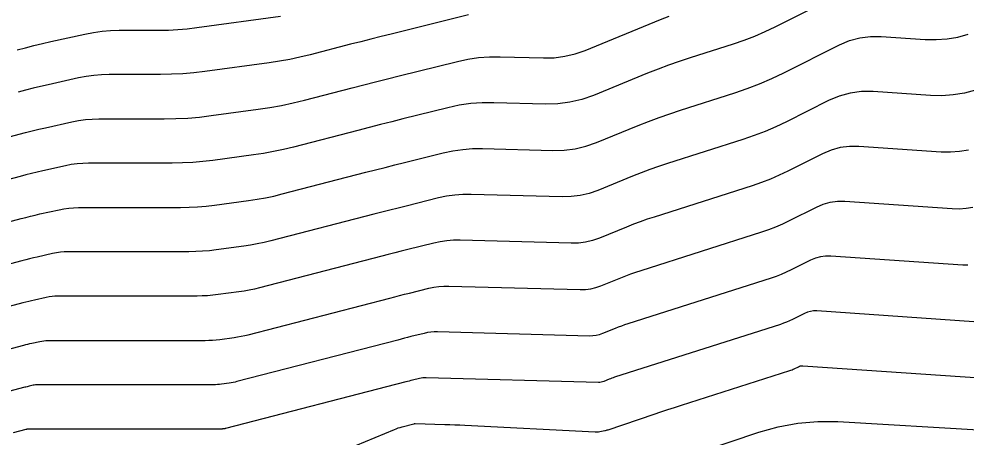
# Model space of a CAD drawing. Extents: x 1354696 to 1366163, y 660729 to 670380.
# Drawn here: x 1362266.6 to 1362339.6, y 664747.7 to 664780 of the extents above; entities that cross this region are included whole.
import ezdxf

# ---------------------------------------------------------------- set-up
doc = ezdxf.new("R2010")
doc.units = 0
doc.layers.add('R_Contours', color=7, linetype='Continuous')

msp = doc.modelspace()

# ---------------------------------------------------------------- linework, layer by layer
at = {"layer": 'R_Contours'}
for points in [[(1362330.871, 664782.355), (1362324.846, 664779.331), (1362324.06, 664778.955), (1362323.262, 664778.611), (1362322.451, 664778.299), (1362321.627, 664778.018), (1362318.305, 664776.957), (1362317.477, 664776.683), (1362316.655, 664776.394), (1362315.839, 664776.089), (1362315.029, 664775.768), (1362310.854, 664774.068), (1362309.955, 664773.754), (1362309.038, 664773.537), (1362308.103, 664773.418), (1362307.15, 664773.395), (1362303.171, 664773.504), (1362302.279, 664773.498), (1362301.395, 664773.432), (1362300.517, 664773.306), (1362299.646, 664773.119), (1362296.174, 664772.253), (1362295.306, 664772.035), (1362294.438, 664771.816), (1362293.571, 664771.594), (1362292.705, 664771.371), (1362287.725, 664770.083), (1362286.962, 664769.898), (1362286.194, 664769.735), (1362285.421, 664769.596), (1362284.644, 664769.479), (1362281.527, 664769.058), (1362280.747, 664768.966), (1362279.965, 664768.899), (1362279.182, 664768.86), (1362278.396, 664768.846), (1362271.945, 664768.84), (1362271.496, 664768.827), (1362271.05, 664768.79), (1362270.606, 664768.729), (1362270.165, 664768.643), (1362268.407, 664768.251), (1362267.968, 664768.151), (1362267.53, 664768.047), (1362267.093, 664767.938), (1362266.657, 664767.825), (1362258.655, 664765.7)], [(1362301.233, 664780.288), (1362295.266, 664778.799), (1362294.483, 664778.602), (1362293.701, 664778.404), (1362292.919, 664778.205), (1362292.138, 664778.004), (1362289.013, 664777.195), (1362288.23, 664777.005), (1362287.442, 664776.838), (1362286.649, 664776.695), (1362285.852, 664776.575), (1362280.909, 664775.908), (1362280.056, 664775.807), (1362279.201, 664775.735), (1362278.344, 664775.691), (1362277.485, 664775.676), (1362273.522, 664775.672), (1362272.926, 664775.655), (1362272.334, 664775.606), (1362271.745, 664775.525), (1362271.16, 664775.411), (1362268.827, 664774.892), (1362268.245, 664774.759), (1362267.663, 664774.62), (1362267.084, 664774.476), (1362266.505, 664774.325)], [(1362260.026, 664769.335), (1362266.581, 664771.075), (1362267.088, 664771.207), (1362267.596, 664771.334), (1362268.106, 664771.455), (1362268.617, 664771.572), (1362270.663, 664772.027), (1362271.176, 664772.127), (1362271.692, 664772.198), (1362272.211, 664772.241), (1362272.734, 664772.256), (1362277.76, 664772.261), (1362278.673, 664772.277), (1362279.583, 664772.323), (1362280.491, 664772.4), (1362281.397, 664772.507), (1362285.017, 664772.996), (1362285.919, 664773.131), (1362286.816, 664773.294), (1362287.708, 664773.482), (1362288.595, 664773.698), (1362292.258, 664774.645), (1362293.164, 664774.878), (1362294.07, 664775.11), (1362294.976, 664775.339), (1362295.883, 664775.566), (1362300.374, 664776.687), (1362301.188, 664776.862), (1362302.007, 664776.979), (1362302.833, 664777.041), (1362303.665, 664777.046), (1362307.004, 664776.955), (1362307.832, 664776.975), (1362308.643, 664777.079), (1362309.44, 664777.267), (1362310.221, 664777.54), (1362316.032, 664779.906), (1362316.704, 664780.172)], [(1362266.43, 664777.576), (1362267.079, 664777.745), (1362267.73, 664777.907), (1362268.383, 664778.063), (1362269.037, 664778.212), (1362271.658, 664778.795), (1362272.315, 664778.923), (1362272.976, 664779.014), (1362273.641, 664779.069), (1362274.31, 664779.088), (1362277.359, 664779.091), (1362278.09, 664779.104), (1362278.82, 664779.141), (1362279.548, 664779.203), (1362280.274, 664779.288), (1362286.73, 664780.161)], [(1362257.284, 664762.066), (1362266.732, 664764.574), (1362267.097, 664764.669), (1362267.463, 664764.76), (1362267.829, 664764.848), (1362268.196, 664764.931), (1362269.668, 664765.259), (1362270.036, 664765.331), (1362270.408, 664765.382), (1362270.781, 664765.413), (1362271.157, 664765.423), (1362279.032, 664765.431), (1362279.691, 664765.442), (1362280.348, 664765.476), (1362281.004, 664765.531), (1362281.658, 664765.609), (1362284.272, 664765.962), (1362284.924, 664766.06), (1362285.571, 664766.177), (1362286.216, 664766.313), (1362286.856, 664766.469), (1362293.319, 664768.14), (1362294.063, 664768.332), (1362294.807, 664768.522), (1362295.552, 664768.71), (1362296.297, 664768.897), (1362299.278, 664769.641), (1362300.026, 664769.801), (1362300.78, 664769.91), (1362301.54, 664769.967), (1362302.305, 664769.971), (1362307.732, 664769.823), (1362308.594, 664769.843), (1362309.44, 664769.952), (1362310.269, 664770.148), (1362311.083, 664770.432), (1362314.306, 664771.744), (1362315.114, 664772.065), (1362315.928, 664772.369), (1362316.748, 664772.657), (1362317.574, 664772.93), (1362321.753, 664774.265), (1362322.719, 664774.594), (1362323.669, 664774.96), (1362324.604, 664775.363), (1362325.524, 664775.803), (1362329.837, 664777.968), (1362330.607, 664778.294), (1362331.399, 664778.51), (1362332.213, 664778.617), (1362333.049, 664778.614), (1362336.438, 664778.381), (1362337.28, 664778.363), (1362338.113, 664778.425), (1362338.935, 664778.567), (1362339.748, 664778.789)], [(1362340.314, 664774.482), (1362339.461, 664774.249), (1362338.597, 664774.1), (1362337.723, 664774.035), (1362336.839, 664774.054), (1362332.409, 664774.358), (1362331.515, 664774.361), (1362330.646, 664774.247), (1362329.799, 664774.016), (1362328.976, 664773.668), (1362325.732, 664772.039), (1362324.915, 664771.648), (1362324.084, 664771.29), (1362323.239, 664770.965), (1362322.382, 664770.673), (1362316.558, 664768.812), (1362315.876, 664768.587), (1362315.2, 664768.349), (1362314.528, 664768.098), (1362313.86, 664767.834), (1362311.2, 664766.75), (1362310.529, 664766.516), (1362309.844, 664766.354), (1362309.146, 664766.265), (1362308.435, 664766.248), (1362301.439, 664766.439), (1362300.8, 664766.435), (1362300.165, 664766.388), (1362299.536, 664766.297), (1362298.911, 664766.163), (1362296.42, 664765.542), (1362295.798, 664765.385), (1362295.175, 664765.228), (1362294.554, 664765.069), (1362293.932, 664764.909), (1362285.986, 664762.854), (1362285.469, 664762.729), (1362284.949, 664762.618), (1362284.426, 664762.524), (1362283.899, 664762.445), (1362281.788, 664762.16), (1362281.26, 664762.097), (1362280.73, 664762.052), (1362280.199, 664762.025), (1362279.667, 664762.016), (1362270.368, 664762.007), (1362270.066, 664761.999), (1362269.765, 664761.974), (1362269.467, 664761.932), (1362269.17, 664761.875), (1362267.986, 664761.611), (1362267.691, 664761.544), (1362267.396, 664761.474), (1362267.102, 664761.4), (1362266.808, 664761.324), (1362255.913, 664758.431)], [(1362339.781, 664769.853), (1362339.087, 664769.734), (1362338.385, 664769.681), (1362337.674, 664769.697), (1362331.327, 664770.132), (1362330.594, 664770.135), (1362329.881, 664770.042), (1362329.187, 664769.852), (1362328.512, 664769.566), (1362325.852, 664768.231), (1362325.181, 664767.911), (1362324.5, 664767.617), (1362323.807, 664767.35), (1362323.104, 664767.11), (1362315.542, 664764.695), (1362315.004, 664764.517), (1362314.471, 664764.329), (1362313.941, 664764.131), (1362313.415, 664763.923), (1362311.318, 664763.069), (1362310.788, 664762.884), (1362310.248, 664762.756), (1362309.698, 664762.686), (1362309.137, 664762.673), (1362300.573, 664762.907), (1362300.06, 664762.903), (1362299.55, 664762.865), (1362299.045, 664762.793), (1362298.543, 664762.685), (1362296.543, 664762.186), (1362296.043, 664762.061), (1362295.544, 664761.934), (1362295.045, 664761.807), (1362294.546, 664761.678), (1362285.117, 664759.24), (1362284.723, 664759.144), (1362284.326, 664759.06), (1362283.928, 664758.988), (1362283.527, 664758.928), (1362281.919, 664758.711), (1362281.516, 664758.663), (1362281.113, 664758.629), (1362280.708, 664758.608), (1362280.303, 664758.601), (1362269.58, 664758.591), (1362269.351, 664758.585), (1362269.123, 664758.566), (1362268.897, 664758.534), (1362268.672, 664758.491), (1362267.776, 664758.291), (1362267.552, 664758.24), (1362267.329, 664758.187), (1362267.106, 664758.131), (1362266.884, 664758.074), (1362254.543, 664754.797)], [(1362253.172, 664751.163), (1362266.96, 664754.823), (1362267.111, 664754.862), (1362267.262, 664754.9), (1362267.414, 664754.936), (1362267.566, 664754.971), (1362268.175, 664755.107), (1362268.327, 664755.136), (1362268.481, 664755.158), (1362268.636, 664755.17), (1362268.791, 664755.175), (1362280.939, 664755.186), (1362281.217, 664755.191), (1362281.495, 664755.205), (1362281.772, 664755.229), (1362282.049, 664755.261), (1362283.154, 664755.411), (1362283.43, 664755.452), (1362283.704, 664755.502), (1362283.976, 664755.559), (1362284.247, 664755.625), (1362295.159, 664758.447), (1362295.536, 664758.544), (1362295.913, 664758.641), (1362296.289, 664758.736), (1362296.667, 664758.83), (1362298.175, 664759.207), (1362298.554, 664759.288), (1362298.936, 664759.343), (1362299.32, 664759.372), (1362299.707, 664759.374), (1362309.84, 664759.098), (1362310.25, 664759.107), (1362310.653, 664759.159), (1362311.048, 664759.252), (1362311.435, 664759.387), (1362312.969, 664760.012), (1362313.354, 664760.165), (1362313.742, 664760.31), (1362314.132, 664760.447), (1362314.526, 664760.577), (1362323.827, 664763.548), (1362324.376, 664763.735), (1362324.916, 664763.943), (1362325.448, 664764.173), (1362325.971, 664764.423), (1362328.048, 664765.465), (1362328.574, 664765.688), (1362329.116, 664765.836), (1362329.673, 664765.909), (1362330.245, 664765.907), (1362338.509, 664765.34), (1362339.046, 664765.328), (1362339.577, 664765.367), (1362340.101, 664765.458)], [(1362339.708, 664760.975), (1362339.344, 664760.982), (1362329.163, 664761.681), (1362328.752, 664761.683), (1362328.351, 664761.63), (1362327.962, 664761.524), (1362327.583, 664761.364), (1362326.091, 664760.614), (1362325.715, 664760.435), (1362325.332, 664760.27), (1362324.944, 664760.12), (1362324.549, 664759.986), (1362313.509, 664756.459), (1362313.261, 664756.377), (1362313.013, 664756.29), (1362312.768, 664756.198), (1362312.524, 664756.102), (1362311.552, 664755.706), (1362311.307, 664755.62), (1362311.057, 664755.561), (1362310.802, 664755.528), (1362310.542, 664755.522), (1362298.841, 664755.842), (1362298.58, 664755.84), (1362298.321, 664755.821), (1362298.063, 664755.784), (1362297.808, 664755.729), (1362296.79, 664755.475), (1362296.535, 664755.411), (1362296.281, 664755.347), (1362296.027, 664755.282), (1362295.773, 664755.216), (1362283.377, 664752.011), (1362283.23, 664751.975), (1362283.081, 664751.943), (1362282.932, 664751.916), (1362282.782, 664751.894), (1362282.18, 664751.812), (1362282.029, 664751.795), (1362281.878, 664751.782), (1362281.726, 664751.774), (1362281.574, 664751.771), (1362268.003, 664751.759), (1362267.921, 664751.756), (1362267.839, 664751.749), (1362267.758, 664751.738), (1362267.677, 664751.723), (1362267.355, 664751.651), (1362267.275, 664751.633), (1362267.195, 664751.613), (1362267.115, 664751.594), (1362267.035, 664751.573), (1362255.62, 664748.542)], [(1362340.18, 664756.625), (1362328.081, 664757.456), (1362327.83, 664757.457), (1362327.587, 664757.425), (1362327.35, 664757.36), (1362327.119, 664757.262), (1362326.21, 664756.806), (1362325.981, 664756.697), (1362325.748, 664756.596), (1362325.512, 664756.505), (1362325.272, 664756.423), (1362312.493, 664752.341), (1362312.389, 664752.307), (1362312.285, 664752.27), (1362312.181, 664752.232), (1362312.079, 664752.191), (1362311.67, 664752.024), (1362311.567, 664751.988), (1362311.461, 664751.963), (1362311.354, 664751.95), (1362311.245, 664751.947), (1362297.975, 664752.309), (1362297.84, 664752.309), (1362297.706, 664752.298), (1362297.573, 664752.279), (1362297.44, 664752.251), (1362296.913, 664752.119), (1362296.781, 664752.086), (1362296.65, 664752.053), (1362296.518, 664752.019), (1362296.386, 664751.986), (1362282.508, 664748.396), (1362282.483, 664748.39), (1362282.459, 664748.385), (1362282.434, 664748.38), (1362282.409, 664748.377), (1362282.31, 664748.363), (1362282.285, 664748.36), (1362282.26, 664748.358), (1362282.235, 664748.357), (1362282.21, 664748.356), (1362267.214, 664748.342), (1362267.206, 664748.342), (1362267.197, 664748.341), (1362267.188, 664748.34), (1362267.18, 664748.338), (1362267.145, 664748.331), (1362267.128, 664748.327), (1362267.111, 664748.322), (1362266.14, 664748.065)], [(1362283.603, 664743.398), (1362295.512, 664748.325), (1362295.658, 664748.382), (1362295.806, 664748.435), (1362295.955, 664748.482), (1362296.106, 664748.523), (1362297, 664748.755), (1362297.027, 664748.762), (1362297.073, 664748.773), (1362297.082, 664748.775), (1362297.091, 664748.776), (1362297.1, 664748.777), (1362297.11, 664748.777), (1362299.408, 664748.714), (1362299.794, 664748.702), (1362300.18, 664748.688), (1362300.566, 664748.672), (1362300.952, 664748.653), (1362310.985, 664748.13), (1362311.074, 664748.128), (1362311.162, 664748.132), (1362311.25, 664748.141), (1362311.338, 664748.156), (1362311.728, 664748.233), (1362311.795, 664748.248), (1362311.861, 664748.265), (1362311.927, 664748.283), (1362311.993, 664748.304), (1362315.53, 664749.499), (1362316.055, 664749.675), (1362316.58, 664749.849), (1362317.106, 664750.021), (1362317.633, 664750.19), (1362325.994, 664752.861), (1362326.08, 664752.89), (1362326.165, 664752.923), (1362326.248, 664752.959), (1362326.33, 664752.998), (1362326.655, 664753.161), (1362326.737, 664753.196), (1362326.822, 664753.219), (1362326.909, 664753.231), (1362326.999, 664753.23), (1362341.015, 664752.268)], [(1362312.861, 664744.481), (1362323.597, 664748.108), (1362325.094, 664748.536), (1362326.61, 664748.816), (1362328.147, 664748.947), (1362329.703, 664748.931), (1362340.974, 664748.279)]]:
    msp.add_lwpolyline(points, dxfattribs=at)

doc.saveas('drawing.dxf')
